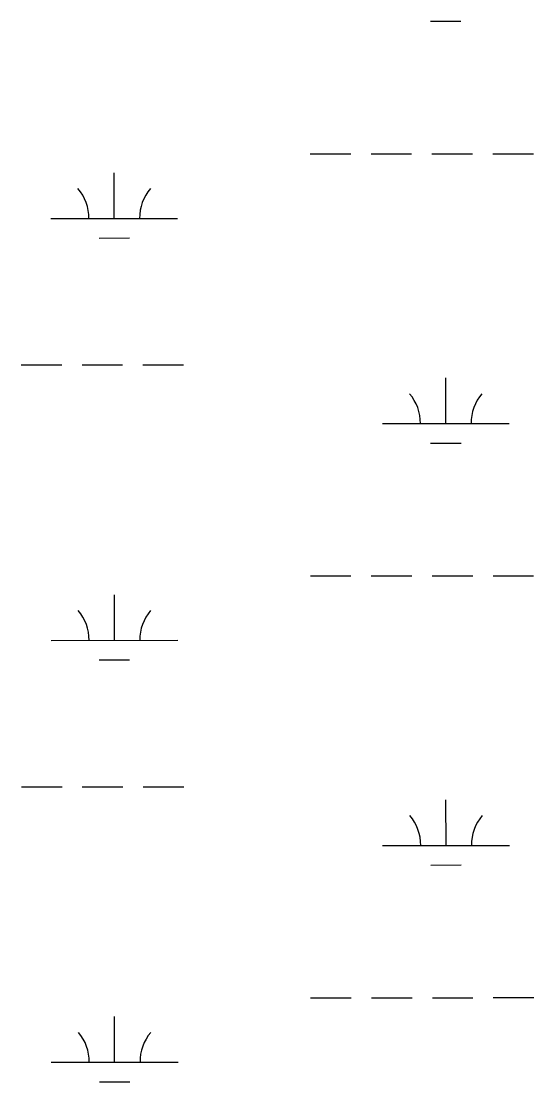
# Model space of a CAD drawing. Extents: x 3279314 to 3317160, y 734079 to 759431.
# Drawn here: x 3313718 to 3314122, y 741991 to 742827 of the extents above; entities that cross this region are included whole.
import ezdxf

# ---------------------------------------------------------------- set-up
doc = ezdxf.new("R2010")
doc.units = 0
doc.layers.add('V-WETL-SWMP', color=7, linetype='Continuous')

msp = doc.modelspace()

# ---------------------------------------------------------------- linework, layer by layer
at = {"layer": 'V-WETL-SWMP'}
for p, q in [((3314040.27, 742826.84), (3314064.27, 742826.85)), ((3313945.48, 742722.15), (3313977.48, 742722.17)), ((3313993.48, 742722.18), (3314025.48, 742722.19)), ((3314041.48, 742722.2), (3314073.48, 742722.22)), ((3314089.48, 742722.23), (3314121.48, 742722.24)), ((3313790.92, 742671.33), (3313790.9, 742707.33)), ((3313740.92, 742671.31), (3313840.92, 742671.36)), ((3313778.92, 742655.9), (3313802.92, 742655.91)), ((3313717.57, 742555.86), (3313749.57, 742555.88)), ((3313765.57, 742555.89), (3313797.57, 742555.9)), ((3313813.57, 742555.91), (3313845.57, 742555.93)), ((3314052.43, 742509.6), (3314052.42, 742545.6)), ((3314002.43, 742509.58), (3314102.43, 742509.63)), ((3314040.44, 742494.17), (3314064.44, 742494.18)), ((3313945.65, 742389.48), (3313977.65, 742389.49)), ((3313993.65, 742389.5), (3314025.65, 742389.52)), ((3314041.65, 742389.53), (3314073.65, 742389.54)), ((3314089.65, 742389.55), (3314121.65, 742389.57)), ((3313791.08, 742338.66), (3313791.07, 742374.66)), ((3313741.08, 742338.63), (3313841.08, 742338.68)), ((3313779.09, 742323.22), (3313803.09, 742323.23)), ((3313717.74, 742223.19), (3313749.74, 742223.2)), ((3313765.74, 742223.21), (3313797.74, 742223.23)), ((3313813.74, 742223.24), (3313845.74, 742223.25)), ((3314052.6, 742176.93), (3314052.58, 742212.93)), ((3314002.6, 742176.9), (3314102.6, 742176.95)), ((3314040.61, 742161.49), (3314064.61, 742161.5)), ((3313945.82, 742056.8), (3313977.82, 742056.82)), ((3313993.82, 742056.83), (3314025.82, 742056.84)), ((3314041.82, 742056.85), (3314073.82, 742056.87)), ((3314089.82, 742056.88), (3314121.82, 742056.89)), ((3313791.25, 742005.98), (3313791.24, 742041.98)), ((3313741.25, 742005.96), (3313841.25, 742006.01)), ((3313779.26, 741990.55), (3313803.26, 741990.56))]:
    msp.add_line(p, q, dxfattribs=at)
for centre, start, end in [((3313735.67, 742671.78), 359.25735, 40.801), ((3313846.16, 742671.84), 139.25734, 180.801), ((3313997.19, 742510.05), 359.25735, 40.801), ((3314107.68, 742510.11), 139.25734, 180.801), ((3313735.84, 742339.1), 359.25735, 40.801), ((3313846.33, 742339.16), 139.25734, 180.801), ((3313997.36, 742177.38), 359.25735, 40.801), ((3314107.85, 742177.43), 139.25734, 180.801), ((3313736.01, 742006.43), 359.25735, 40.801), ((3313846.5, 742006.49), 139.25734, 180.801)]:
    msp.add_arc(centre, 35.25, start, end, dxfattribs=at)

doc.saveas('drawing.dxf')
